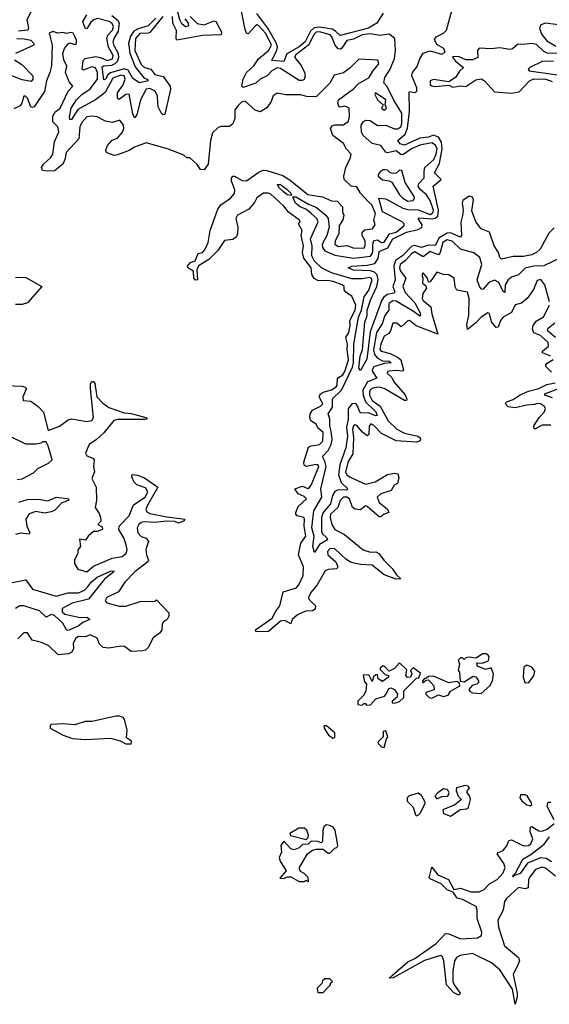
# Model space of a CAD drawing. Extents: x 2472589 to 2662339, y 701009 to 849030.
# Tile 337 of 406: x 2609300 to 2612417, y 746410 to 752206. Entities that reach past the tile are written whole.
import ezdxf

# ---------------------------------------------------------------- set-up
doc = ezdxf.new("R2010")
doc.units = 0

msp = doc.modelspace()

# ---------------------------------------------------------------- linework, layer by layer
at = {"layer": '0CON05XD'}
for points in [[(2611569.1, 750599.1), (2611625, 750538.8), (2611654.5, 750485), (2611658.1, 750465), (2611655, 750460.8), (2611618.5, 750488.5), (2611515, 750548.6), (2611495, 750551), (2611472.2, 750535), (2611473.3, 750495), (2611448.3, 750465), (2611433.1, 750415), (2611399.2, 750365), (2611382, 750262), (2611387.4, 750235), (2611405, 750213.1), (2611435, 750198.4), (2611475, 750196.1), (2611485.4, 750185), (2611445, 750181.5), (2611385, 750161.9), (2611373.8, 750145), (2611375.3, 750135), (2611401.2, 750095), (2611346.8, 750073.2), (2611318.6, 750025), (2611321.3, 749995), (2611335, 749956), (2611395, 749897.3), (2611403.3, 749875), (2611395, 749873.1), (2611351.6, 749891.6), (2611305, 749890), (2611285, 749939.3), (2611275, 749947), (2611255.6, 749945), (2611233.7, 749915), (2611232.1, 749855), (2611222.7, 749807.3), (2611229.4, 749755), (2611219.6, 749685), (2611183.5, 749586.5), (2611177, 749527), (2611192.4, 749482.4), (2611231.4, 749445), (2611222.7, 749437.3), (2611175, 749437.8), (2611155, 749428.2), (2611140.9, 749405), (2611129.7, 749355), (2611085.3, 749305), (2611075.9, 749275), (2611075.4, 749195), (2611080.6, 749180.6), (2611108, 749155), (2611111.2, 749145), (2611063.7, 749116.3), (2611035, 749070), (2611024.6, 749104.6), (2611032.7, 749165), (2611019.1, 749215), (2611030.8, 749315), (2611077.1, 749395), (2611072.1, 749445), (2611103.3, 749575), (2611096.5, 749606.5), (2611081.5, 749635), (2611115, 749670), (2611133, 749705), (2611139.1, 749735), (2611133.5, 749783.5), (2611125.2, 749815), (2611125.8, 749855), (2611114.5, 749885), (2611140.2, 749925), (2611140.8, 749975), (2611194.3, 750025.7), (2611258.6, 750161.4), (2611265.1, 750185.1), (2611267.3, 750295), (2611294.5, 750455), (2611311.7, 750495), (2611328.1, 750575), (2611355, 750613.5), (2611374.3, 750675), (2611368.4, 750685), (2611357.7, 750687.7), (2611315, 750681), (2611255, 750681.3), (2611135, 750715.2), (2611076.9, 750745), (2611035, 750785.3), (2611019, 750815), (2611020.5, 750875), (2611011.2, 750915), (2611056.1, 751015), (2611048.8, 751035), (2611015.6, 751065), (2610988.4, 751088.4), (2610950, 751105), (2610923.5, 751125), (2610907.5, 751162.5), (2610926, 751164), (2610999.6, 751119.6), (2611045, 751101.8), (2611101.9, 751055), (2611115.4, 751035), (2611121.2, 750985), (2611108.4, 750935), (2611080.2, 750885), (2611081.6, 750865), (2611094.9, 750844.9), (2611155, 750820.4), (2611265, 750802.3), (2611365, 750813.7), (2611377.6, 750835), (2611378.5, 750885), (2611385, 750905.4), (2611405, 750910.5), (2611430, 750895), (2611445, 750895.9), (2611475.4, 750944.6), (2611515, 750955.5), (2611563.3, 750995), (2611563.1, 751005), (2611550.6, 751015), (2611435.7, 751075.7), (2611414.3, 751155.7), (2611455, 751150.9), (2611555, 751096.1), (2611585, 751088.8), (2611645, 751087.3), (2611715, 751060), (2611732, 751068), (2611734.8, 751085.2), (2611715, 751142.3), (2611694.6, 751175), (2611656.6, 751206.6), (2611645.4, 751225), (2611649.3, 751240.7), (2611680.4, 751275), (2611679.5, 751315), (2611685.2, 751334.8), (2611736.8, 751383.2), (2611751.4, 751415), (2611756.5, 751445), (2611747, 751467), (2611725, 751480.7), (2611655, 751467.2), (2611605, 751445.7), (2611555, 751411.1), (2611543.2, 751413.2), (2611515, 751434), (2611465, 751421.8), (2611455, 751426.4), (2611425.4, 751465), (2611375, 751477.1), (2611321.8, 751525), (2611310.8, 751545), (2611309.5, 751585), (2611323.1, 751606.9), (2611337.5, 751615), (2611362.7, 751612.7), (2611405, 751582.9), (2611455, 751584.6), (2611505, 751563.3), (2611525, 751563.6), (2611543.2, 751575), (2611549.6, 751595), (2611548.9, 751655), (2611501.9, 751731.9), (2611462.3, 751812.3), (2611442.5, 751835), (2611449.1, 751865), (2611480.8, 751915), (2611505, 751977.5), (2611511.9, 752025), (2611507.9, 752095), (2611475, 752120.7), (2611422, 752112), (2611361.9, 752121.9), (2611315, 752117.3), (2611265, 752092), (2611225, 752082.6), (2611195, 752037.8), (2611185, 752032), (2611174.5, 752034.5), (2611155.8, 752055), (2611137.1, 752105), (2611127, 752117), (2611065, 752133.6), (2611045, 752131.4), (2611029.3, 752115), (2611002, 752058), (2610925, 751998.4), (2610917.6, 751985), (2610956.2, 751936.2), (2610975.9, 751895), (2610980.9, 751875), (2610975, 751854.4), (2610963, 751847), (2610945, 751848.2), (2610835, 751918.1), (2610815, 751921.8), (2610784.3, 751905.7), (2610756.2, 751875), (2610714.2, 751855.8), (2610688.8, 751831.2), (2610615, 751806), (2610607.5, 751815), (2610614.1, 751855), (2610634.6, 751895), (2610678.1, 751935), (2610705, 751975.5), (2610765, 752024.1), (2610781, 752055), (2610747.6, 752125), (2610705, 752172.5), (2610695, 752174.7), (2610685, 752168.5), (2610645, 752122.2), (2610635, 752126.9), (2610627.5, 752147.5), (2610593, 752315)], [(2611345.7, 750495.7), (2611364, 750555), (2611401.8, 750635), (2611408.8, 750675), (2611404.4, 750704.4), (2611388.7, 750718.7), (2611365, 750727.7), (2611265, 750730.5), (2611232.5, 750745), (2611255, 750754), (2611345, 750760), (2611389.2, 750770.8), (2611409.7, 750800.3), (2611415, 750840.6), (2611466.4, 750863.6), (2611496.4, 750915), (2611577.1, 750955), (2611645, 750970.3), (2611667, 750983), (2611668.9, 750998.9), (2611646, 751035), (2611650.9, 751039.1), (2611727, 751033), (2611745, 751037), (2611760.5, 751049.5), (2611764.2, 751085), (2611732.5, 751225), (2611781.1, 751265), (2611741.1, 751305), (2611770.7, 751359.3), (2611785.7, 751445), (2611781.7, 751485), (2611763.8, 751515), (2611735, 751525.9), (2611705, 751513.5), (2611655, 751508.3), (2611565, 751466.5), (2611539.2, 751475), (2611526, 751495), (2611567.8, 751532.2), (2611582.6, 751567.4), (2611594.3, 751665), (2611591.8, 751778.2), (2611595, 751783.8), (2611625, 751776.5), (2611637.5, 751785), (2611637.5, 751805), (2611607.8, 751875), (2611612.1, 751895), (2611639.5, 751930.5), (2611654.8, 751975.2), (2611675, 752009.2), (2611715, 752022), (2611783.2, 752003.2), (2611804, 752015), (2611795.5, 752035.5), (2611755, 752060), (2611741.7, 752088.3), (2611751.2, 752105), (2611795, 752125.5), (2611811.3, 752145), (2611861, 752325)], [(2609365, 752250.9), (2609342.2, 752205), (2609351.1, 752155), (2609347.5, 752145), (2609292.3, 752137.7)], [(2610143.2, 752225), (2610065, 752130.9), (2610055, 752125.8), (2610006.5, 752125), (2609981.3, 752095), (2609978.1, 752025), (2610015, 751941.6), (2610035, 751924.3), (2610071.1, 751915), (2610095, 751883.7), (2610145, 751870.9), (2610184.7, 751815), (2610186.9, 751795), (2610155, 751648.8), (2610145, 751645.8), (2610135, 751654.2), (2610115, 751693.8), (2610113.3, 751716.7), (2610110.2, 751755), (2610096.5, 751785), (2610065, 751801), (2610045, 751796.8), (2610011, 751735), (2609988.5, 751645), (2609975, 751628.8), (2609965, 751652.5), (2609945, 751767.1), (2609925, 751764.6), (2609885, 751735.7), (2609874.6, 751744.6), (2609876.3, 751775), (2609908.5, 751821.5), (2609920.2, 751855), (2609914.8, 751874.8), (2609895, 751879.1), (2609848.8, 751861.2), (2609802.3, 751777.7), (2609745.8, 751734.2), (2609642, 751678), (2609605, 751618.8), (2609595, 751617.5), (2609592.5, 751632.5), (2609603.4, 751685), (2609634.1, 751735), (2609665.3, 751765), (2609715, 751798), (2609757.1, 751855), (2609757.8, 751895), (2609745, 751921.6), (2609725, 751927.8), (2609675, 751908.1), (2609668.1, 751915), (2609672.5, 751965), (2609685, 751977.2), (2609745, 751989.2), (2609775, 751983.3), (2609815, 751964.6), (2609845.7, 751975), (2609850.8, 751995), (2609822.1, 752045), (2609813, 752095), (2609819.5, 752115), (2609845.2, 752145), (2609852.5, 752165), (2609844.2, 752184.2), (2609826.2, 752195), (2609757.9, 752212.1), (2609735.5, 752205), (2609718.8, 752191.2), (2609695, 752151.2), (2609685, 752156.2), (2609671.8, 752195), (2609695.9, 752235)], [(2610270.8, 752210.8), (2610291.8, 752185), (2610292.4, 752167.6), (2610275, 752164.6), (2610255, 752181.8), (2610241.9, 752205), (2610228, 752258)], [(2611440, 752245), (2611401.2, 752185), (2611353.1, 752155), (2611185, 752113.6), (2611159, 752139), (2611139.3, 752149.3), (2611065, 752161.2), (2611032.4, 752157.6), (2611011.4, 752138.6), (2610980.8, 752075), (2610945, 752045.3), (2610871.1, 752005), (2610855, 751958.8), (2610783.8, 751965), (2610813.5, 752026.5), (2610816.6, 752045), (2610809, 752069), (2610760.2, 752155), (2610695, 752241.8)], [(2610101.4, 752215), (2610055, 752169.3), (2609997.9, 752152.1), (2609972.4, 752137.6), (2609951.4, 752108.6), (2609940.9, 752065), (2609947.8, 752007.8), (2609978.7, 751928.7), (2610031.7, 751861.7), (2610050, 751855), (2610056, 751845), (2610005, 751833.3), (2609965, 751858.8), (2609938.3, 751908.3), (2609915, 751917.1), (2609835, 751893.2), (2609819.2, 751880.8), (2609805, 751856), (2609795, 751852.5), (2609785, 751928), (2609795.4, 751934.6), (2609842.2, 751937.8), (2609862.3, 751947.7), (2609877.1, 751962.9), (2609883.8, 751985), (2609881.3, 752005), (2609855, 752052.5), (2609850.5, 752075), (2609855.3, 752095), (2609881.7, 752138.3), (2609886.6, 752185), (2609879, 752199), (2609841.5, 752228.5)], [(2610304.1, 752225), (2610345, 752183), (2610385, 752176.2), (2610445, 752198.1), (2610455, 752194.4), (2610487.1, 752135), (2610485, 752116.2), (2610375, 752112.3), (2610224.6, 752084.6), (2610220, 752095), (2610222, 752142), (2610202, 752185), (2610199.1, 752225)], [(2612485, 752173.6), (2612395, 752185.8), (2612367.5, 752175), (2612360, 752155), (2612370, 752120), (2612402.1, 752082.1), (2612455, 752049.3)], [(2612145, 750454.2), (2612129.4, 750435), (2612116, 750395), (2612105, 750393.8), (2612076.5, 750426.5), (2612065.5, 750475.5), (2612055, 750480), (2612015, 750455.4), (2611985, 750420.6), (2611935, 750382.5), (2611931.7, 750411.7), (2611944.2, 750464.2), (2611945.8, 750565), (2611935, 750602.5), (2611873.3, 750613.3), (2611863.6, 750633.6), (2611857.5, 750685), (2611825, 750703.3), (2611795, 750706.2), (2611755, 750720), (2611716.4, 750663.6), (2611705, 750660), (2611700, 750685), (2611673.6, 750716.4), (2611667.5, 750705), (2611673.3, 750685), (2611670, 750655), (2611690, 750640), (2611693.3, 750625), (2611672, 750595), (2611669.4, 750565), (2611675, 750552.9), (2611720, 750515), (2611725.8, 750475), (2611760, 750355), (2611633.1, 750403.1), (2611595, 750435.7), (2611585, 750433.8), (2611545, 750397.5), (2611519.5, 750419.5), (2611495, 750420), (2611482.9, 750375), (2611471.9, 750358.1), (2611445, 750342), (2611425, 750295.8), (2611419.5, 750265), (2611426.7, 750255), (2611481.1, 750241.1), (2611528, 750218), (2611543.5, 750203.5), (2611559.2, 750145), (2611555, 750136.7), (2611515, 750141.4), (2611475, 750137.7), (2611463.8, 750135), (2611462.9, 750125), (2611489.3, 750099.3), (2611502.8, 750075), (2611567.7, 749997.7), (2611578.9, 749971.1), (2611575.6, 749964.4), (2611565, 749964.4), (2611445.6, 750035), (2611415, 750043.1), (2611385, 750039.6), (2611365, 750028.9), (2611357.7, 750015), (2611358.2, 749995), (2611375, 749964), (2611421.8, 749931.8), (2611467.8, 749845), (2611519.6, 749795), (2611565, 749771.1), (2611643.3, 749755), (2611656.2, 749745), (2611658.8, 749735), (2611653.3, 749725), (2611635, 749718), (2611515, 749726.1), (2611430, 749770), (2611385, 749817.9), (2611366.3, 749826.3), (2611356.8, 749813.2), (2611355.6, 749764.4), (2611345, 749756.2), (2611317.4, 749777.4), (2611285, 749816.9), (2611275, 749821.5), (2611264.1, 749815), (2611258.2, 749795), (2611264.8, 749745), (2611260.5, 749649.5), (2611232.8, 749605), (2611217.5, 749545), (2611225, 749527.5), (2611245, 749512), (2611335, 749472), (2611392.5, 749485), (2611465, 749528.6), (2611505, 749537.1), (2611525, 749533.3), (2611530.8, 749510.8), (2611524.3, 749475.7), (2611504.7, 749465.3), (2611486.4, 749433.6), (2611425.8, 749415), (2611404.7, 749395), (2611415, 749363.1), (2611464, 749325), (2611472.5, 749305), (2611445, 749295.8), (2611425, 749278.6), (2611415, 749279.4), (2611345, 749341.2), (2611335, 749343.5), (2611305, 749321.1), (2611275, 749324.5), (2611259.5, 749335), (2611241.2, 749385), (2611225, 749395.2), (2611205, 749395.8), (2611185.4, 749375), (2611172.7, 749335), (2611129.7, 749295), (2611126.6, 749275), (2611136.2, 749233.8), (2611154.8, 749204.8), (2611212.2, 749175), (2611320.6, 749085), (2611365, 749072.2), (2611395, 749072.5), (2611414, 749064), (2611445, 749022.5), (2611492.2, 748975), (2611517.6, 748937.6), (2611542.5, 748915), (2611515, 748912.9), (2611445, 748937.1), (2611375, 748995.4), (2611305, 748998), (2611251.6, 749011.6), (2611220.3, 749030.3), (2611155, 749090.6), (2611127.6, 749092.4), (2611111.2, 749075), (2611113.8, 749055), (2611160, 749015), (2611172.5, 748985), (2611165.7, 748974.3), (2611115, 748970), (2611098.5, 748961.5), (2611051.2, 748878.8), (2611013.6, 748835), (2611000, 748805), (2611001.4, 748795), (2611041.1, 748755), (2611039.4, 748735), (2611023.8, 748726.2), (2610981.2, 748725), (2610935, 748702.9), (2610903.8, 748675), (2610895, 748650), (2610860.5, 748669.5), (2610834.6, 748665.4), (2610765, 748604.5), (2610702.5, 748602.5), (2610690, 748605), (2610686.7, 748615), (2610786.1, 748683.9), (2610807.5, 748725), (2610831.5, 748755), (2610851.2, 748838.8), (2610928.5, 748861.5), (2610945, 748883.3), (2610968.1, 748935), (2610971, 748985), (2610940.8, 749055), (2610953.8, 749125), (2610983.9, 749165), (2610973.5, 749225), (2610976.9, 749265), (2610971.2, 749275), (2610933.8, 749285), (2610924.5, 749294.5), (2610924.3, 749304.3), (2610939.5, 749340.5), (2610987.5, 749385), (2610975, 749398.6), (2610939.2, 749415), (2610920, 749445), (2610965, 749460), (2610995, 749446.7), (2611005, 749451.2), (2611015.7, 749465), (2611060.8, 749575), (2611055.5, 749585), (2611045, 749587.5), (2610985, 749575.5), (2610973.4, 749583.4), (2610972.1, 749602.1), (2611000.1, 749689.9), (2611015, 749698.2), (2611065, 749705.4), (2611083.1, 749725), (2611086.2, 749775), (2611055, 749802.9), (2611044.5, 749824.5), (2611014, 749844), (2611006.8, 749865), (2611009.3, 749885), (2611022.8, 749907.2), (2611070.1, 749929.9), (2611083.6, 749945), (2611062.9, 749985), (2611068.1, 750001.9), (2611086.2, 750013.8), (2611135, 750027.9), (2611162.7, 750045), (2611168.6, 750055), (2611169.5, 750095), (2611201.9, 750115), (2611212.9, 750135), (2611235.5, 750204.5), (2611227.7, 750265), (2611230, 750295), (2611219.2, 750335), (2611236.9, 750365), (2611245.5, 750405), (2611242.5, 750435), (2611275, 750496.7), (2611277.3, 750525), (2611255, 750577.5), (2611220.7, 750600.7), (2611210, 750615), (2611210, 750635), (2611197.5, 750645), (2611145, 750665.5), (2611111.1, 750671.1), (2611057.9, 750667.9), (2611032.2, 750682.2), (2611018.6, 750705), (2611015.3, 750745), (2610972.4, 750802.4), (2610964.6, 750835.4), (2610969.3, 750875), (2610955.6, 750935), (2610962.5, 750965), (2610940, 751005), (2610950, 751015), (2610947.5, 751025), (2610882.2, 751072.2), (2610855, 751108.6), (2610778.5, 751178.5), (2610762.5, 751185), (2610735, 751184.5), (2610695, 751157.8), (2610681.2, 751128.8), (2610648.6, 751091.4), (2610581.5, 751055), (2610572.3, 751035), (2610583.5, 750985), (2610581.1, 750945), (2610573.6, 750926.4), (2610555, 750911.4), (2610505, 750905.8), (2610465, 750846.7), (2610413.1, 750795), (2610352.7, 750757.3), (2610343, 750733), (2610346.4, 750673.6), (2610335, 750672.5), (2610324.2, 750685), (2610322.5, 750725), (2610290, 750745), (2610287.5, 750755), (2610305, 750776.7), (2610333, 750787), (2610350.7, 750829.3), (2610375, 750836), (2610389.2, 750850.8), (2610408.2, 750895), (2610420.9, 750965), (2610465, 751091.2), (2610483.7, 751116.3), (2610539.6, 751155), (2610565, 751182), (2610566.4, 751205), (2610546.4, 751255), (2610547, 751273), (2610555, 751283.8), (2610565, 751284.2), (2610609.9, 751259.9), (2610635, 751257.3), (2610710.1, 751309.9), (2610735, 751319.6), (2610755, 751318.8), (2610848.5, 751288.5), (2610891.5, 751261.5), (2610995, 751176.7), (2611082.7, 751162.7), (2611135, 751140), (2611168.3, 751138.3), (2611200, 751105), (2611200, 751075), (2611207.5, 751055), (2611201.7, 751028.3), (2611180, 750995), (2611178, 750945), (2611155.8, 750905), (2611154.2, 750885), (2611175, 750871.1), (2611225, 750876.7), (2611262.5, 750862.5), (2611325, 750861.5), (2611332.5, 750875), (2611333.1, 750905), (2611315.5, 750935), (2611315.6, 750955), (2611331.2, 750968.8), (2611375.7, 750975), (2611391.7, 750998.3), (2611384.3, 751025), (2611394.5, 751065), (2611372.2, 751115), (2611353.6, 751133.6), (2611306.2, 751185), (2611285, 751222.5), (2611250, 751225), (2611210, 751265), (2611207.5, 751285), (2611220, 751335), (2611247.5, 751395), (2611250, 751415), (2611223.9, 751443.9), (2611205, 751477.5), (2611142.5, 751525), (2611130, 751565), (2611138.3, 751581.7), (2611155, 751587.5), (2611205, 751587.5), (2611235, 751607.5), (2611241.4, 751635), (2611238.8, 751685), (2611215, 751697.5), (2611185, 751690), (2611177.5, 751695), (2611172.5, 751715), (2611176.7, 751735), (2611265, 751799.4), (2611292, 751828), (2611356.8, 751865), (2611377.4, 751902.6), (2611412.9, 751945), (2611407.3, 751967.3), (2611295, 751973.3), (2611245, 751923.3), (2611205, 751893.3), (2611150, 751880), (2611125, 751832.5), (2611045, 751752.5), (2610987, 751753), (2610955, 751762.5), (2610866.4, 751763.6), (2610815, 751772.5), (2610791.7, 751758.3), (2610780, 751725), (2610753.9, 751686.1), (2610715, 751663.3), (2610685, 751673.3), (2610627, 751727), (2610605, 751721.2), (2610585, 751700), (2610566.2, 751675), (2610566.7, 751625), (2610555, 751592.5), (2610535, 751577.5), (2610485, 751577.5), (2610468.3, 751571.7), (2610435, 751540), (2610423.3, 751495), (2610410, 751355), (2610385, 751322.5), (2610363.6, 751323.6), (2610345, 751352.5), (2610301.7, 751391.7), (2610283, 751393), (2610265, 751407.5), (2610170, 751445), (2610045, 751480), (2609975, 751456.2), (2609944, 751436), (2609875, 751410), (2609855, 751406.2), (2609819.3, 751419.3), (2609810, 751425), (2609807, 751437), (2609816, 751465), (2609843.6, 751496.4), (2609875, 751507.8), (2609905, 751543.1), (2609913.1, 751565), (2609911.4, 751585), (2609890, 751615), (2609845, 751600), (2609805, 751609.2), (2609755, 751633.8), (2609725, 751638.8), (2609695, 751633.8), (2609665, 751601.2), (2609653.9, 751575), (2609646.9, 751505), (2609574.3, 751425), (2609566.4, 751383.6), (2609553.9, 751356.1), (2609505, 751316), (2609464.1, 751314.1), (2609435, 751318.8), (2609428, 751335), (2609439.2, 751355), (2609482.9, 751395), (2609495.4, 751414.6), (2609503.8, 751486.2), (2609531.1, 751545), (2609524.3, 751575), (2609495.6, 751605), (2609495.5, 751635), (2609507.6, 751662.4), (2609538.6, 751685), (2609584.3, 751785.7), (2609613.3, 751815), (2609590.3, 751840.3), (2609570, 751895), (2609577, 751933), (2609559.5, 751969.5), (2609553.6, 752006.4), (2609564, 752036), (2609585, 752063.3), (2609595, 752068.8), (2609625, 752060), (2609633.6, 752066.4), (2609634, 752085), (2609625, 752106.7), (2609615, 752126), (2609605, 752130), (2609575, 752123.8), (2609555, 752130), (2609525, 752126.7), (2609495, 752136.7), (2609473.6, 752126.4), (2609490, 752055), (2609486.7, 751935), (2609478, 751895), (2609457.1, 751845), (2609446.6, 751783.4), (2609385, 751693.3), (2609375, 751688.8), (2609365, 751693.3), (2609345, 751743.3), (2609333.8, 751756.2), (2609323.8, 751755), (2609312.9, 751715), (2609301.7, 751698.3)], [(2609282.7, 752095), (2609326.2, 752093.8), (2609365.6, 752085.6), (2609383.3, 752065), (2609384, 752055), (2609275, 752006.1)], [(2612485, 752006.5), (2612405, 752008.8), (2612385, 752018), (2612340.6, 752060.6), (2612315, 752066.1), (2612281.5, 752061.5), (2612229.7, 752060.3), (2612200, 752035), (2612185, 752029.6), (2612125, 752039.2), (2612074.3, 752034.3), (2612005, 752037.8), (2611994.5, 752025), (2611996.5, 751983.5), (2611965, 751970), (2611925, 751969.2), (2611887, 751987), (2611850.9, 751989.1), (2611846.2, 751985), (2611865, 751962), (2611912.5, 751925), (2611887.5, 751902.5), (2611865.4, 751865), (2611825, 751839.4), (2611735, 751854.7), (2611716.2, 751845), (2611715.4, 751825), (2611725, 751816), (2611745, 751811.6), (2611825, 751820), (2611849.2, 751809.2), (2611895, 751815.8), (2611925, 751812), (2611985, 751851.1), (2612015, 751856.7), (2612036.2, 751846.2), (2612095, 751781.6), (2612195, 751773), (2612239, 751781), (2612301.2, 751845), (2612325, 751857.4), (2612395.5, 751855.5), (2612432.8, 751842.8)], [(2609269.9, 751969.9), (2609311.5, 751941.5), (2609376.2, 751876.2), (2609377.7, 751855), (2609368.2, 751841.8), (2609315, 751851.6), (2609254.3, 751875.7)], [(2612441.6, 751961.6), (2612375, 751959.1), (2612302.5, 751925), (2612292.5, 751915), (2612297.5, 751905), (2612465, 751881.2)], [(2611445, 751674), (2611458.8, 751685), (2611450, 751705), (2611454, 751735), (2611393.3, 751775), (2611390, 751765), (2611406, 751735), (2611440, 751705), (2611430, 751685), (2611445, 751674)], [(2609301.7, 751698.3), (2609265, 751680.6)], [(2611585, 751136.7), (2611615, 751140.6), (2611624.3, 751155), (2611621.4, 751165), (2611567.6, 751247.6), (2611548.8, 751318.8), (2611535, 751320), (2611515, 751302.5), (2611495, 751300), (2611480, 751305), (2611465, 751320), (2611451.7, 751321.7), (2611438.3, 751321.7), (2611420.7, 751309.3), (2611410, 751295), (2611410, 751285), (2611435, 751262.5), (2611475, 751257.5), (2611489.3, 751249.3), (2611534.3, 751175), (2611554.4, 751155), (2611585, 751136.7)], [(2610895, 751170), (2610875, 751175.8), (2610850, 751195), (2610825, 751218), (2610816.7, 751235), (2610835, 751236.4), (2610875, 751206.2), (2610895.6, 751185), (2610900, 751175), (2610895, 751170)], [(2612445, 750980), (2612415, 750950), (2612362.5, 750855), (2612341.2, 750835), (2612315, 750822.5), (2612265, 750810.9), (2612205, 750811.4), (2612135.8, 750795.8), (2612126, 750805), (2612117.5, 750835), (2612091.9, 750875), (2612065.5, 750955.5), (2612015, 750974.2), (2611984.3, 751015), (2611961.5, 751081.5), (2611971.1, 751145), (2611965, 751161.5), (2611945, 751167.5), (2611908.7, 751141.3), (2611903.3, 751125), (2611909.6, 751085), (2611906.5, 751053.5), (2611895.8, 751014.2), (2611900, 750935), (2611895, 750925.8), (2611835, 750950.3), (2611815, 750949.4), (2611767.8, 750922.2), (2611745, 750877.5), (2611705, 750878.4), (2611665, 750864.7), (2611626.2, 750876.2), (2611607.9, 750872.1), (2611552.5, 750815), (2611512.6, 750787.4), (2611501.6, 750755), (2611510, 750675), (2611495.5, 750635), (2611506.9, 750603.1), (2611503.8, 750596.2), (2611461.8, 750588.2), (2611440.2, 750569.8), (2611429.8, 750550.2), (2611362, 750368), (2611342.3, 750207.7), (2611305, 750140), (2611296.2, 750155), (2611302.9, 750225), (2611317.8, 750265), (2611331.1, 750425), (2611345.7, 750465), (2611345.7, 750495.7)], [(2612495, 750810.4), (2612385, 750757.2), (2612325.7, 750754.3), (2612275, 750743.2), (2612236.1, 750703.9), (2612195, 750690.4), (2612175.2, 750674.8), (2612156.2, 750645), (2612155, 750600), (2612145, 750606.7), (2612118.9, 750658.9), (2612095, 750672.8), (2612060.5, 750659.5), (2612025, 750617.1), (2612015, 750620.6), (2612005.4, 750635), (2611992.1, 750675), (2612019.2, 750765), (2612008.1, 750805), (2611972.7, 750832.7), (2611895, 750854.6), (2611845, 750902.5), (2611815, 750910.6), (2611789.6, 750895), (2611775.4, 750834.6), (2611765, 750822.5), (2611715, 750841.9), (2611675, 750810.3), (2611625, 750839.6), (2611605, 750828.5), (2611571.2, 750788.8), (2611538.5, 750765), (2611535.2, 750745), (2611540.6, 750725), (2611571.8, 750685), (2611555.7, 750635), (2611569.1, 750599.1)], [(2609275, 750690), (2609335, 750687.5), (2609430, 750635), (2609345, 750540), (2609315, 750530), (2609275, 750530)], [(2612418.2, 750545), (2612391.5, 750645), (2612367, 750677), (2612345, 750671.2), (2612323.2, 750616.8), (2612285.7, 750564.3), (2612253.4, 750536.6), (2612215, 750526.9), (2612195, 750482.5), (2612145, 750454.2)], [(2612426, 750225), (2612377.5, 750245), (2612377.5, 750255), (2612411.5, 750285), (2612409.5, 750305), (2612365, 750346.1), (2612325, 750362.9), (2612317.1, 750385), (2612322.1, 750405), (2612338.9, 750431.1), (2612382.7, 750457.3), (2612418.2, 750525)], [(2612454.2, 750334.2), (2612407.1, 750375), (2612409.8, 750390.2), (2612449.2, 750420.8)], [(2612430.1, 750130.1), (2612395.7, 750165), (2612395.8, 750175), (2612405, 750184.2), (2612440, 750205)], [(2609215, 750053.3), (2609315, 750048.8), (2609333, 750043), (2609340, 750035), (2609317.5, 749985), (2609320, 749965), (2609365, 749960), (2609409.3, 749929.3), (2609440, 749895), (2609468.3, 749788.3), (2609535, 749813.3), (2609585, 749850), (2609605, 749856.7), (2609695, 749840), (2609723.9, 749846.1), (2609733.8, 749865), (2609715.6, 750035), (2609717, 750063), (2609725, 750076.2), (2609735, 750076.7), (2609741.4, 750065), (2609753.3, 749985), (2609788.3, 749948.3), (2609823.9, 749923.9), (2609915, 749891.1), (2609955, 749887.5), (2610042.5, 749865), (2610050, 749855), (2610037.3, 749852.7), (2609876.9, 749853.1), (2609853.4, 749846.6), (2609795.3, 749774.7), (2609752.5, 749735), (2609709.4, 749705), (2609687.1, 749655), (2609695, 749638), (2609730, 749625), (2609738, 749615), (2609734.5, 749575), (2609740.6, 749545), (2609724.4, 749505), (2609750.8, 749455), (2609752, 749375), (2609743.3, 749335), (2609768.3, 749298.3), (2609776.1, 749276.1), (2609776.7, 749253.3), (2609760, 749235), (2609785, 749220), (2609787.5, 749205), (2609755, 749192.5), (2609735, 749192.5), (2609703.6, 749166.4), (2609687, 749143), (2609651.7, 749148.3), (2609657.5, 749105), (2609642.5, 749085), (2609642.5, 749065), (2609622.5, 749025), (2609622.5, 749005), (2609641.7, 748971.7), (2609695, 748956.2), (2609735, 748990), (2609845, 749035.8), (2609903.3, 749045), (2609925.6, 749065), (2609931.9, 749085), (2609927.1, 749115), (2609911.8, 749155), (2609882.5, 749205), (2609885.7, 749225), (2609945, 749286), (2609969.5, 749350.5), (2610039.2, 749395), (2610053.1, 749425), (2610040.6, 749450.6), (2609988.3, 749468.3), (2609973, 749483), (2609960, 749515), (2609961.7, 749528.3), (2609993.8, 749523.8), (2610035, 749508.8), (2610113.8, 749455), (2610050, 749345), (2610043, 749323), (2610047.9, 749307.9), (2610065, 749299.4), (2610165, 749278.6), (2610258.3, 749268.3), (2610270, 749265), (2610267.5, 749255), (2610235, 749241.2), (2610212, 749252), (2610165, 749254.4), (2610094.6, 749245.4), (2610035, 749249.2), (2610015, 749245.4), (2610001.1, 749235), (2609991.5, 749215), (2609994.8, 749184.8), (2610015, 749164.4), (2610043.3, 749153.3), (2610058, 749135), (2610043, 749087), (2610045.3, 749055.3), (2610057.1, 749025), (2610054.4, 749015), (2609976.9, 748955), (2609918.8, 748895), (2609881.2, 748838.8), (2609812.5, 748805), (2609802.5, 748785), (2609813.6, 748773.6), (2609885, 748753.3), (2609925, 748753.3), (2610008.3, 748781.7), (2610095, 748782.5), (2610105, 748790), (2610177.5, 748715), (2610177.5, 748695), (2610167.5, 748675), (2610145, 748660), (2610137.5, 748645), (2610137, 748613), (2610122.5, 748595), (2610085, 748567.5), (2610055, 748510), (2610040, 748495), (2610025, 748490), (2609955, 748486.7), (2609916, 748516), (2609895, 748518.8), (2609825, 748506.7), (2609790.7, 748510.7), (2609769.3, 748529.3), (2609756.7, 748565), (2609715, 748585.8), (2609687.9, 748572.1), (2609645, 748574.2), (2609630, 748565), (2609614.4, 748535.6), (2609617.1, 748505), (2609607.6, 748482.4), (2609586.6, 748473.4), (2609527, 748467), (2609470.7, 748520.7), (2609428.8, 748538.8), (2609372.7, 748552.7), (2609345, 748596.2), (2609325, 748596.2), (2609289.1, 748560.9)], [(2612425, 749819.7), (2612375, 749818.2), (2612335, 749796.5), (2612328.1, 749798.1), (2612326.2, 749815), (2612357.6, 749865), (2612387.3, 749895), (2612395.3, 749915), (2612389.5, 749929.5), (2612365, 749944.6), (2612345, 749946), (2612329.7, 749939.7), (2612285, 749936.7), (2612215, 749920.4), (2612175, 749927.1), (2612158.6, 749945), (2612164, 749956), (2612205, 749970.7), (2612245, 749997.5), (2612295, 750020), (2612355, 750034.2), (2612401.6, 750058.4), (2612452.3, 750067.7)], [(2612435, 749979.7), (2612388.6, 749995), (2612394.5, 750005), (2612482.1, 750037.9)], [(2609285, 749500), (2609315, 749503.3), (2609380.7, 749539.3), (2609406.4, 749563.6), (2609470, 749595), (2609490, 749615), (2609467, 749697), (2609455, 749720), (2609435, 749720), (2609427, 749713), (2609395, 749707.5), (2609335, 749707.5), (2609236.4, 749756.4)], [(2609294.8, 749365.2), (2609345, 749382.4), (2609412.7, 749382.7), (2609465, 749373.1), (2609515, 749394.4), (2609578.3, 749388.3), (2609586.7, 749385), (2609586.2, 749375), (2609548.7, 749361.3), (2609505, 749317.5), (2609485, 749308.7), (2609445, 749300.6), (2609395, 749310.8), (2609355, 749296.6), (2609336.3, 749265), (2609342.2, 749225), (2609358.6, 749185), (2609355, 749176.7), (2609305, 749184.2), (2609275, 749174.7)], [(2609245, 748891.3), (2609335, 748909.4), (2609375, 748852.9), (2609515, 748811.7), (2609585, 748832.5), (2609645, 748832), (2609682.2, 748847.8), (2609699.7, 748865), (2609722.2, 748897.8), (2609755, 748923.9), (2609835, 748960), (2609851.7, 748961.7), (2609853.8, 748955), (2609798.4, 748911.6), (2609705, 748795.3), (2609608.8, 748771.2), (2609550.7, 748739.3), (2609549.6, 748719.6), (2609565, 748706.6), (2609655, 748686.2), (2609695, 748688.9), (2609713.3, 748675), (2609671.8, 748658.2), (2609644.3, 748635), (2609585, 748610.6), (2609575, 748613.3), (2609553.5, 748653.5), (2609505, 748699.3), (2609485, 748704.6), (2609455, 748688.9), (2609416.9, 748726.9), (2609323.8, 748756.2), (2609300, 748755), (2609275, 748739.6)], [(2612015, 748240), (2612067.5, 748285), (2612082.5, 748315), (2612087.5, 748355), (2612075, 748390), (2612040.7, 748380.7), (2611995, 748400), (2611990, 748415), (2611995, 748420), (2612021.7, 748418.3), (2612058.3, 748431.7), (2612062.5, 748455), (2612057.5, 748465), (2612045, 748472.5), (2612025, 748472.5), (2611985, 748447.5), (2611945, 748452.5), (2611925, 748450), (2611915, 748440), (2611905, 748450), (2611895, 748450), (2611880, 748435), (2611887.5, 748415), (2611880, 748375), (2611887.5, 748365), (2611891.7, 748311.7), (2611915, 748307.5), (2611968.3, 748341.7), (2611985, 748337.5), (2612000, 748315), (2612000, 748305), (2611990, 748295), (2611963.8, 748286.2), (2611943, 748263), (2611950.7, 748250.7), (2611965, 748243.3), (2612015, 748240)], [(2611340, 748170), (2611365, 748172.5), (2611395, 748207.5), (2611446.4, 748223.6), (2611457.5, 748235), (2611471.7, 748268.3), (2611485, 748272.5), (2611505, 748262.5), (2611522.5, 748235), (2611520, 748215), (2611492.5, 748195), (2611492.5, 748185), (2611505, 748182.5), (2611535, 748192.5), (2611560, 748215), (2611560, 748255), (2611635, 748330), (2611648.3, 748331.7), (2611658.3, 748358.3), (2611615, 748390), (2611600, 748375), (2611607.5, 748355), (2611600, 748335), (2611583, 748333), (2611572.5, 748345), (2611578.3, 748378.3), (2611535, 748420), (2611505, 748387.5), (2611475, 748370), (2611445, 748400), (2611435, 748400), (2611421.7, 748388.3), (2611421.7, 748381.7), (2611451.7, 748351.7), (2611470, 748345), (2611470, 748335), (2611435, 748310), (2611410, 748325), (2611405, 748350), (2611395, 748350), (2611381.7, 748338.3), (2611375, 748310), (2611355, 748350), (2611321.7, 748348.3), (2611328.3, 748308.3), (2611340, 748295), (2611336.7, 748255), (2611325, 748230), (2611290, 748195), (2611290, 748175), (2611315, 748170), (2611325, 748180), (2611335, 748180), (2611340, 748170)], [(2612295, 748302.5), (2612326.1, 748343.9), (2612331.7, 748371.7), (2612315, 748393.8), (2612285, 748406.7), (2612267.5, 748395), (2612262.5, 748335), (2612273.6, 748303.6), (2612295, 748302.5)], [(2611725, 748212.5), (2611765, 748232.5), (2611795, 748221.2), (2611820.7, 748229.3), (2611836.1, 748253.9), (2611890, 748285), (2611888.3, 748298.3), (2611875, 748310), (2611825, 748302.5), (2611735, 748342.5), (2611705, 748340), (2611695, 748330), (2611681.7, 748328.3), (2611670, 748315), (2611671.7, 748301.7), (2611691.7, 748318.3), (2611705, 748320), (2611737.5, 748285), (2611738.3, 748261.7), (2611690, 748245), (2611690, 748235), (2611710, 748215), (2611725, 748212.5)], [(2609955, 747943.3), (2609958.3, 747958.3), (2609928.3, 747978.3), (2609932.5, 748025), (2609917, 748087), (2609908.3, 748098.3), (2609886.4, 748106.4), (2609865, 748106.2), (2609725.8, 748074.2), (2609685, 748074), (2609625, 748056), (2609555, 748061.2), (2609485, 748056.7), (2609478.3, 748051.7), (2609480, 748035), (2609555, 747993.3), (2609610, 747975), (2609685, 747968), (2609835, 747976.2), (2609891.7, 747961.7), (2609925, 747943.3), (2609955, 747943.3)], [(2611145, 747977.5), (2611155, 747980), (2611155, 748007.5), (2611105, 748050), (2611090, 748050), (2611091.2, 748035), (2611117.5, 747995), (2611145, 747977.5)], [(2611445, 747922.5), (2611458.3, 747971.7), (2611467.5, 747985), (2611455, 748020), (2611440, 748015), (2611440, 747985), (2611410, 747955), (2611410, 747945), (2611430, 747925), (2611445, 747922.5)], [(2611755, 747620), (2611785, 747632.5), (2611820, 747635), (2611827.5, 747655), (2611817.5, 747675), (2611795, 747677.5), (2611760, 747655), (2611742.5, 747635), (2611755, 747620)], [(2611835, 747517.5), (2611845, 747522.5), (2611893, 747557), (2611929.3, 747560.7), (2611940.7, 747569.3), (2611952.5, 747615), (2611950, 747635), (2611932.5, 747655), (2611932.5, 747665), (2611947.5, 747685), (2611940, 747695), (2611921.7, 747698.3), (2611870, 747685), (2611868.3, 747668.3), (2611880, 747635), (2611900, 747615), (2611860, 747585), (2611790, 747555), (2611795, 747532.5), (2611835, 747517.5)], [(2611635, 747520), (2611645, 747522.5), (2611657.5, 747535), (2611687.5, 747595), (2611665, 747640), (2611645, 747652.5), (2611593, 747637), (2611580, 747625), (2611580, 747605), (2611615, 747570), (2611630, 747525), (2611635, 747520)], [(2612305, 747579.2), (2612313.8, 747585), (2612312.9, 747595), (2612286.5, 747636.5), (2612275, 747643.8), (2612247, 747643), (2612244.2, 747625), (2612255, 747607.5), (2612285, 747584.6), (2612305, 747579.2)], [(2612445.2, 747495), (2612404, 747575), (2612409.7, 747600.3), (2612425, 747599.4)], [(2610995, 747130), (2611000, 747135), (2610997, 747157), (2610975, 747180), (2610951.7, 747191.7), (2610947.5, 747205), (2610947.5, 747215), (2610993.6, 747296.4), (2611023, 747317), (2611045, 747323.3), (2611085, 747322.5), (2611115, 747300), (2611125, 747300), (2611155, 747330), (2611166.4, 747333.6), (2611172.5, 747345), (2611155.9, 747435.9), (2611145, 747453.3), (2611125, 747463.3), (2611103.9, 747466.1), (2611090, 747455), (2611083.6, 747433.6), (2611081.7, 747368.3), (2611075, 747360), (2611055, 747367.5), (2611015, 747370), (2610997, 747353), (2610965, 747350), (2610945, 747331.2), (2610915, 747318.8), (2610896, 747326), (2610855, 747370), (2610837.5, 747345), (2610840, 747305), (2610826.2, 747275), (2610833, 747253), (2610867.5, 747195), (2610831.7, 747151.7), (2610855, 747150), (2610875, 747160), (2610895, 747160), (2610945, 747132.5), (2610975, 747132.5), (2610985, 747140), (2610995, 747130)], [(2610985, 747380), (2610998.3, 747391.7), (2611000, 747405), (2610990, 747435), (2610977, 747447), (2610943.6, 747446.4), (2610890, 747415), (2610893, 747403), (2610985, 747380)], [(2612453.3, 747163.3), (2612395, 747211.2), (2612375, 747218.2), (2612335, 747202.7), (2612305, 747163.1), (2612295.4, 747145), (2612292.5, 747095), (2612275, 747090.5), (2612235, 747097.9), (2612165, 747033.1), (2612153.8, 747015), (2612144.4, 746964.4), (2612114.7, 746905), (2612118.2, 746865), (2612152.5, 746755), (2612235.3, 746685.3), (2612240.8, 746665), (2612233.7, 746646.3), (2612204.2, 746585), (2612228.2, 746475), (2612227.8, 746452.2), (2612215, 746410), (2612199.4, 746499.4), (2612125, 746613.5), (2612076.9, 746655), (2611965, 746709.6), (2611892.8, 746697.2), (2611870.9, 746685), (2611859.6, 746665), (2611849.7, 746605), (2611848.9, 746545), (2611856.4, 746525), (2611891.4, 746475), (2611886.6, 746463.4), (2611855, 746478.1), (2611811.8, 746525), (2611796.7, 746666.7), (2611788.9, 746688.9), (2611777.1, 746697.1), (2611682.8, 746667.2), (2611497.5, 746565), (2611473.9, 746563.9), (2611491.2, 746578.8), (2611585, 746660), (2611625, 746679.6), (2611751.4, 746768.6), (2611805, 746827.5), (2611825, 746825.5), (2611895, 746795.4), (2611995, 746800.9), (2612017.6, 746815), (2612020, 746835), (2611992.2, 746915), (2611992.3, 746965), (2611986.5, 746985), (2611905, 747027.9), (2611875, 747035.7), (2611850.7, 747070.7), (2611815, 747084.5), (2611779.7, 747119.7), (2611715, 747149.2), (2611709.2, 747155), (2611725, 747216.7), (2611761.5, 747171.5), (2611824, 747145), (2611855, 747086.7), (2611895, 747093.8), (2611955, 747072.9), (2612005, 747072.8), (2612034, 747086), (2612065, 747120), (2612109.6, 747145), (2612145, 747183.1), (2612157.6, 747215), (2612148.3, 747238.3), (2612109.2, 747295), (2612115, 747303.8), (2612145, 747316), (2612166.5, 747343.5), (2612178, 747375), (2612195, 747378.5), (2612265, 747342.9), (2612295, 747344.7), (2612308, 747355), (2612319.2, 747385), (2612304.5, 747425.5), (2612306.4, 747453.6), (2612315, 747455.7), (2612355, 747431.9), (2612375, 747428.9), (2612405, 747441.4), (2612445, 747473.6)], [(2612429, 747249), (2612397.5, 747267.5), (2612365, 747272.4), (2612289.5, 747240.5), (2612245, 747179.2), (2612211.7, 747168.3), (2612205, 747160), (2612200, 747165), (2612217.5, 747182.5), (2612260.8, 747265), (2612307.6, 747292.4), (2612386.6, 747353.4), (2612417.5, 747395)], [(2611085, 746480), (2611130, 746525), (2611130, 746535), (2611140, 746545), (2611125, 746560), (2611095, 746560), (2611081.7, 746548.3), (2611078.3, 746531.7), (2611050, 746505), (2611055, 746480), (2611085, 746480)]]:
    msp.add_lwpolyline(points, dxfattribs=at)

doc.saveas('drawing.dxf')
